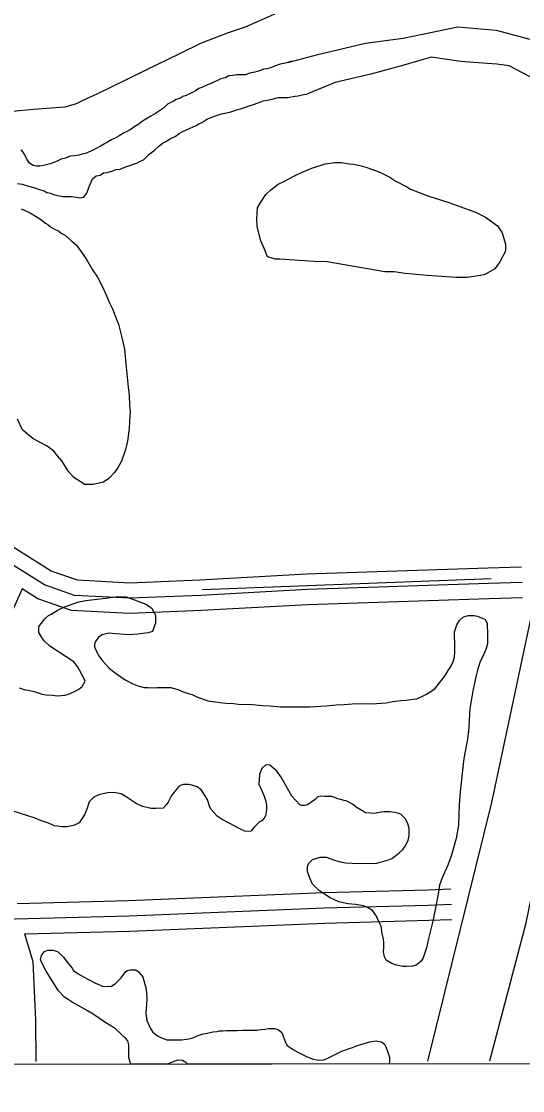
# Model space of a CAD drawing. Extents: x 3313442 to 3351311, y 721974 to 747360.
# Drawn here: x 3335238 to 3335731, y 727351 to 728402 of the extents above; entities that cross this region are included whole.
import ezdxf

# ---------------------------------------------------------------- set-up
doc = ezdxf.new("R2010")
doc.units = 0
for name, color, linetype in [('V-GRID-FRAM', 7, 'Continuous'), ('V-ROAD-CNTR', 7, 'Continuous'), ('V-SITE-VEGE', 7, 'Continuous'), ('V-TOPO-SHOR', 7, 'Continuous')]:
    doc.layers.add(name, color=color, linetype=linetype)

msp = doc.modelspace()

# ---------------------------------------------------------------- linework, layer by layer
at = {"layer": 'V-GRID-FRAM'}
msp.add_lwpolyline([(3317558.4, 745536.3), (3349037, 745582.1), (3349071.4, 727396.8), (3317576.9, 727351), (3317558.4, 745536.3)], dxfattribs=at)
at = {"layer": 'V-ROAD-CNTR'}
for points in [[(3335836, 730538.1), (3335836.6, 730526.2), (3335856.9, 730108.9), (3335866.8, 729769.9), (3335876.7, 729362), (3335887.5, 729145), (3335876.8, 728926.3), (3335860.6, 728743), (3335848.6, 728523.7), (3335827.6, 728336), (3335799.4, 728130.5), (3335758.4, 727905.4), (3335700.5, 727634.2), (3335637.6, 727380.1)], [(3335699, 727380.2), (3335734.6, 727515.9), (3335772.9, 727700.9), (3335815.6, 727890.8), (3335853.6, 728105.4), (3335880.4, 728291.8), (3335903.4, 728524.2), (3335925.7, 728740.8), (3335941.6, 729045.4), (3335950.5, 729350.6), (3335950.3, 729634.6), (3335944.6, 729886.7), (3335937.2, 730132.2)], [(3335730.7, 727850.4), (3335697.6, 727849.3), (3335519.4, 727843.4), (3335414.7, 727837.7), (3335344.8, 727834.8), (3335290.4, 727837.6), (3335260.9, 727848), (3335221.8, 727872.7), (3335149.8, 727923.9), (3335073.2, 727989.6), (3334956.9, 728086.9), (3334745.9, 728278.8)], [(3335730.3, 727865.4), (3335697.2, 727864.3), (3335518.7, 727858.4), (3335413.9, 727852.7), (3335344.9, 727849.8), (3335293.3, 727852.5), (3335267.4, 727861.6), (3335230.1, 727885.1), (3335159.1, 727935.7), (3335082.9, 728001.1), (3334966.7, 728098.2), (3334793.2, 728256)], [(3335238.9, 727844.1), (3335204.2, 727767.2), (3335162.5, 727694.1), (3335121.1, 727642.3)], [(3335731.2, 727835.4), (3335698.1, 727834.3), (3335520, 727828.4), (3335415.4, 727822.7), (3335344.7, 727819.8), (3335287.5, 727822.7), (3335254.3, 727834.4), (3335238.9, 727844.1)], [(3335234.1, 727535), (3335343.6, 727537.8), (3335535.7, 727545.7), (3335637.9, 727548.4), (3335660.7, 727549.3)], [(3335219.7, 727519.6), (3335344.1, 727522.8), (3335536.2, 727530.7), (3335638.4, 727533.4), (3335661.3, 727534.3)], [(3335241.4, 727505.2), (3335344.6, 727507.8), (3335536.7, 727515.7), (3335638.9, 727518.4), (3335661.8, 727519.3)], [(3335241.4, 727505.2), (3335249.6, 727477.8), (3335252.2, 727420.1), (3335252.5, 727379.7)]]:
    msp.add_lwpolyline(points, dxfattribs=at)
at = {"layer": 'V-SITE-VEGE'}
for p, q in [((3335257.1, 727479.8), (3335257.8, 727482.5)), ((3335257.8, 727482.5), (3335258.5, 727484.6)), ((3335258.5, 727484.6), (3335261, 727487.8)), ((3335261, 727487.8), (3335264.1, 727489.1)), ((3335264.1, 727489.1), (3335269.3, 727489.1)), ((3335269.3, 727489.1), (3335273.9, 727487.7)), ((3335273.9, 727487.7), (3335279.8, 727482.1)), ((3335258.2, 727476.6), (3335257.1, 727479.8)), ((3335262.7, 727468.3), (3335258.2, 727476.6)), ((3335279.8, 727482.1), (3335283.2, 727477.2)), ((3335283.2, 727477.2), (3335288.1, 727471.3)), ((3335274.8, 727449.1), (3335262.7, 727468.3)), ((3335288.1, 727471.3), (3335289.5, 727469.2)), ((3335289.5, 727469.2), (3335294, 727465.7)), ((3335294, 727465.7), (3335299.5, 727462.9)), ((3335299.5, 727462.9), (3335310.6, 727457)), ((3335330.8, 727456.2), (3335336.4, 727461.7)), ((3335336.4, 727461.7), (3335338.8, 727465.2)), ((3335338.8, 727465.2), (3335340.9, 727468)), ((3335340.9, 727468), (3335342.7, 727469)), ((3335342.7, 727469), (3335345.1, 727469.7)), ((3335345.1, 727469.7), (3335350.7, 727469.7)), ((3335350.7, 727469.7), (3335353.5, 727467.9)), ((3335353.5, 727467.9), (3335357.6, 727462.7)), ((3335357.6, 727462.7), (3335360.7, 727451.9)), ((3335310.6, 727457), (3335317.9, 727453.8)), ((3335317.9, 727453.8), (3335326.3, 727453.4)), ((3335326.3, 727453.4), (3335330.8, 727456.2)), ((3335360.7, 727451.9), (3335361.4, 727447)), ((3335280.7, 727442.8), (3335274.8, 727449.1)), ((3335284.1, 727440.7), (3335280.7, 727442.8)), ((3335289.3, 727437.2), (3335284.1, 727440.7)), ((3335361.4, 727447), (3335361.7, 727440.4)), ((3335294.6, 727434.4), (3335289.3, 727437.2)), ((3335303.2, 727429.5), (3335294.6, 727434.4)), ((3335361.7, 727440.4), (3335360.6, 727426.9)), ((3335308.8, 727426), (3335303.2, 727429.5)), ((3335321.3, 727417.6), (3335308.8, 727426)), ((3335360.6, 727426.9), (3335361.7, 727419.9)), ((3335361.7, 727419.9), (3335365.1, 727411.9)), ((3335326.8, 727414.5), (3335321.3, 727417.6)), ((3335330.7, 727411.7), (3335326.8, 727414.5)), ((3335336.6, 727406.1), (3335330.7, 727411.7)), ((3335365.1, 727411.9), (3335367.5, 727408.4)), ((3335427, 727408.9), (3335430.5, 727409.2)), ((3335430.5, 727409.2), (3335433, 727409.9)), ((3335433, 727409.9), (3335436.4, 727409.9)), ((3335436.4, 727409.9), (3335439.9, 727410.2)), ((3335439.9, 727410.2), (3335450.4, 727410.2)), ((3335450.4, 727410.2), (3335455.6, 727410.5)), ((3335455.6, 727410.5), (3335469.8, 727410.5)), ((3335469.8, 727410.5), (3335473.3, 727411.2)), ((3335473.3, 727411.2), (3335477.8, 727411.5)), ((3335477.8, 727411.5), (3335481.3, 727412.2)), ((3335481.3, 727412.2), (3335487.2, 727412.2)), ((3335487.2, 727412.2), (3335490.7, 727411.1)), ((3335490.7, 727411.1), (3335494.5, 727408)), ((3335340.7, 727402.6), (3335336.6, 727406.1)), ((3335343.1, 727399.8), (3335340.7, 727402.6)), ((3335343.8, 727396), (3335343.1, 727399.8)), ((3335367.5, 727408.4), (3335372, 727404.9)), ((3335372, 727404.9), (3335375.5, 727403.2)), ((3335375.5, 727403.2), (3335381.4, 727401)), ((3335381.4, 727401), (3335396, 727401)), ((3335396, 727401), (3335403, 727402)), ((3335403, 727402), (3335406.8, 727403)), ((3335406.8, 727403), (3335411, 727404.8)), ((3335411, 727404.8), (3335416.9, 727406.8)), ((3335416.9, 727406.8), (3335419.4, 727407.2)), ((3335419.4, 727407.2), (3335427, 727408.9)), ((3335494.5, 727408), (3335495.9, 727404.5)), ((3335495.9, 727404.5), (3335497.6, 727399.3)), ((3335497.6, 727399.3), (3335499.4, 727395.8)), ((3335568.9, 727395.5), (3335581.1, 727399)), ((3335581.1, 727399), (3335587.1, 727400)), ((3335587.1, 727400), (3335592.6, 727398.9)), ((3335592.6, 727398.9), (3335595.4, 727396.5)), ((3335343.8, 727383.4), (3335343.8, 727396)), ((3335499.4, 727395.8), (3335504.9, 727391.9)), ((3335504.9, 727391.9), (3335510.1, 727388.8)), ((3335510.1, 727388.8), (3335519.5, 727384.2)), ((3335547.7, 727386.9), (3335553.6, 727389.7)), ((3335553.6, 727389.7), (3335563, 727393.1)), ((3335563, 727393.1), (3335568.9, 727395.5)), ((3335595.4, 727396.5), (3335596.8, 727394)), ((3335596.8, 727394), (3335598.5, 727389.5)), ((3335598.5, 727389.5), (3335599.2, 727386.7)), ((3335345.5, 727377.5), (3335343.8, 727383.4)), ((3335345.6, 727376.9), (3335345.5, 727377.5)), ((3335388.3, 727379.5), (3335382, 727376.9)), ((3335392.1, 727380.8), (3335388.3, 727379.5)), ((3335396.7, 727380.5), (3335392.1, 727380.8)), ((3335400.1, 727378.7), (3335396.7, 727380.5)), ((3335401.7, 727376.9), (3335400.1, 727378.7)), ((3335519.5, 727384.2), (3335525.4, 727381.8)), ((3335525.4, 727381.8), (3335531, 727381)), ((3335531, 727381), (3335535.8, 727381.4)), ((3335535.8, 727381.4), (3335539.7, 727382.8)), ((3335539.7, 727382.8), (3335547.7, 727386.9)), ((3335599.2, 727386.7), (3335600.2, 727383.9)), ((3335600.2, 727380.1), (3335600.1, 727377.2)), ((3335600.2, 727383.9), (3335600.2, 727380.1)), ((3335382, 727376.9), (3335345.6, 727376.9)), ((3335600.1, 727377.2), (3335401.7, 727376.9))]:
    msp.add_line(p, q, dxfattribs=at)
for points in [[(3335739.1, 728424.5), (3335725.7, 728422.3), (3335693.6, 728422.3), (3335670.3, 728424.6), (3335650.3, 728424.6), (3335624.8, 728422.4), (3335610.4, 728421.3), (3335591.6, 728421.3), (3335582.7, 728419.1), (3335527.2, 728419.2), (3335498.4, 728413.7), (3335480.6, 728405.9), (3335458.4, 728396), (3335441.8, 728390.4), (3335415.2, 728380.5), (3335393, 728369.4), (3335360.8, 728353.9), (3335340.8, 728344), (3335313.1, 728330.7), (3335298.7, 728324.1)], [(3335298.7, 728324.1), (3335292, 728320.8), (3335280.9, 728317.4), (3335249.8, 728315.3), (3335229.9, 728313.1), (3335203.3, 728319.8), (3335190, 728326.4), (3335162.3, 728339.8), (3335143.4, 728350.9), (3335112.4, 728366.4), (3335093.5, 728377.6), (3335060.3, 728399.8), (3335042.6, 728414.2)], [(3335238.1, 728217.5), (3335246.1, 728214), (3335253.7, 728209.4), (3335257.5, 728207), (3335262.1, 728203.5), (3335264.1, 728202.1), (3335266.9, 728200), (3335271.4, 728197.2), (3335274.6, 728195.8), (3335277.3, 728193.7), (3335281.8, 728191.2), (3335288.1, 728185.6), (3335292.6, 728181.8), (3335301.9, 728168.5), (3335308.2, 728157.7), (3335313, 728150.4), (3335317.9, 728141), (3335321, 728134.4), (3335324.8, 728125.3), (3335327.9, 728119.4), (3335332, 728108.2), (3335333.7, 728104.1), (3335337.5, 728089.8), (3335339.6, 728079.7), (3335340.9, 728065.1), (3335343.3, 728042.4), (3335344.3, 728034.4), (3335344.6, 728024.3), (3335345.3, 728018.4), (3335344.5, 728009), (3335344.2, 728001.7), (3335342.7, 727989.2)], [(3335289.7, 727953.6), (3335284.5, 727959.5), (3335278, 727969.9), (3335273.8, 727974.8), (3335270.3, 727979.4), (3335263.7, 727984.3), (3335255.4, 727988.5), (3335249.5, 727992), (3335244.3, 727996.2), (3335239.4, 728000.3), (3335234.3, 728010.8)], [(3335342.7, 727989.2), (3335340.6, 727980.9), (3335336.8, 727969.7), (3335333.6, 727963.8), (3335329.8, 727958.3), (3335324.2, 727952.4), (3335318.9, 727948.9), (3335308.8, 727946.5), (3335300.5, 727946.6), (3335289.7, 727953.6)], [(3335236.1, 727746.7), (3335242, 727744.9), (3335245.2, 727744.6), (3335250.7, 727743.2), (3335258.7, 727740.7), (3335262.5, 727740), (3335268.8, 727739.6), (3335273.3, 727738.9), (3335281.3, 727739.6), (3335285.5, 727741), (3335292.5, 727744.1), (3335294.9, 727745.5), (3335298.1, 727748.2), (3335300.9, 727753.4), (3335299.8, 727756.2), (3335293.6, 727767.7), (3335289.8, 727772.3), (3335282.2, 727777.2), (3335266.2, 727787.7), (3335260.6, 727792.9), (3335258.2, 727796.4), (3335255.5, 727801.3), (3335255.5, 727807.2), (3335261.4, 727814.5), (3335264.9, 727817.9), (3335267.7, 727819.3), (3335273.6, 727822.8), (3335279.9, 727826.2), (3335293.5, 727831.1), (3335301.8, 727832.8), (3335321, 727835.1), (3335333.2, 727836.5), (3335341.2, 727836.1)], [(3335341.2, 727836.1), (3335349.5, 727833.3), (3335360.6, 727829.1), (3335366.2, 727825.6), (3335370, 727818.3), (3335370, 727810.3), (3335367.1, 727802.3), (3335363, 727800.9), (3335352.9, 727799.5), (3335343.8, 727798.9), (3335331, 727800), (3335324.3, 727800.7), (3335317.7, 727799), (3335314.2, 727796.5), (3335311.1, 727792.4), (3335310, 727789.9), (3335310, 727787.5), (3335311.4, 727784), (3335315.2, 727777.4), (3335318.3, 727772.9), (3335324.2, 727766.6), (3335329.1, 727762.7), (3335336, 727757.8), (3335340.2, 727754.7), (3335347.8, 727750.8), (3335352.7, 727748.7), (3335359, 727747.3), (3335362.8, 727747)], [(3335362.8, 727747), (3335368.7, 727746.9), (3335371.8, 727747.3), (3335385.4, 727747.2), (3335393, 727744.8), (3335395.8, 727743.7), (3335398.3, 727742.7), (3335402.4, 727741.3), (3335406.2, 727740.2), (3335410.8, 727738.1), (3335417, 727735.6), (3335421.5, 727734.2), (3335433.7, 727732.5), (3335439.3, 727731.7), (3335446.9, 727731.4), (3335451.8, 727730.7), (3335465.7, 727730.6), (3335475.5, 727729.5), (3335482.8, 727729.2), (3335492.8, 727728.1), (3335522.4, 727728), (3335538.1, 727729), (3335547.8, 727730), (3335555.8, 727730.3), (3335563.5, 727731), (3335575.3, 727731.3), (3335583, 727731.2), (3335597.2, 727732.2), (3335603.2, 727733.3), (3335611.9, 727734.3), (3335616.7, 727734.6), (3335623.7, 727735.6), (3335627.2, 727736), (3335632.1, 727738.4), (3335636.6, 727740.5), (3335640.4, 727742.9), (3335645, 727746), (3335650.9, 727753.3), (3335654.4, 727758.1), (3335657.9, 727764), (3335660.7, 727767.9), (3335663.1, 727772.7), (3335664.2, 727776.9), (3335664.6, 727782.1), (3335664.6, 727785.6), (3335664.6, 727791.9), (3335664.3, 727796.4), (3335664.3, 727802), (3335665.3, 727804.7), (3335666.4, 727808.9), (3335668.9, 727812.7), (3335673, 727816.5), (3335677.6, 727817.9), (3335683.5, 727817.9), (3335687, 727817.2), (3335691.5, 727815.4), (3335694.3, 727814), (3335696.3, 727810.5), (3335696.3, 727807.1), (3335696.6, 727801.8), (3335696.6, 727790), (3335695.2, 727784.4), (3335691.3, 727775.8), (3335689.6, 727772.6), (3335686.8, 727764.3), (3335685.7, 727759.1), (3335682.2, 727743.8), (3335680.8, 727734), (3335679.3, 727726.4), (3335678.6, 727715.3), (3335678.2, 727708), (3335677.1, 727696.5), (3335673.6, 727677.4), (3335672.5, 727669), (3335670, 727644.3), (3335668.9, 727632.1), (3335668.2, 727612), (3335666, 727598.7), (3335661.1, 727581.4), (3335657.6, 727572.7), (3335652, 727560.2), (3335649.5, 727552.9), (3335648.1, 727544.2), (3335645.3, 727528.9), (3335642.8, 727517.4), (3335638.6, 727500.4), (3335636.8, 727491.3), (3335633.3, 727481.6), (3335631.5, 727478.1), (3335626.6, 727474.3), (3335622.8, 727473.3), (3335617.2, 727473), (3335613.4, 727473), (3335607.1, 727474.4), (3335602.6, 727475.8), (3335597.1, 727479.3), (3335595.3, 727482.4), (3335594.3, 727487.3), (3335594.7, 727491.5), (3335594.7, 727496.7), (3335594.4, 727499.8)], [(3335594.4, 727499.8), (3335593, 727505.4), (3335592, 727512.7), (3335590.6, 727515.8), (3335588.5, 727520), (3335587.5, 727522.5), (3335583.7, 727528.1), (3335579.2, 727530.5), (3335574.6, 727532.6), (3335567, 727534), (3335559.7, 727534.4), (3335550.6, 727536.5), (3335542, 727540.4), (3335536.4, 727543.9), (3335531.5, 727547.4), (3335524.6, 727554), (3335522.2, 727559.2), (3335519.8, 727566.2), (3335519.8, 727571.1), (3335520.9, 727574.5), (3335524.7, 727578), (3335532, 727580.4), (3335537.9, 727580.4), (3335547.3, 727577.2), (3335552.2, 727575.8), (3335557, 727574.8), (3335563.6, 727574.4), (3335586.6, 727574.3), (3335592.5, 727575.7), (3335599.5, 727577.8), (3335602.6, 727579.1), (3335606.5, 727582.2), (3335610, 727584.7), (3335613.5, 727588.1), (3335615.9, 727591.3), (3335618.7, 727596.8), (3335619.8, 727601.7), (3335619.8, 727609), (3335618.4, 727613.2), (3335616, 727618.1), (3335611.5, 727622.6), (3335609.4, 727623.3), (3335605.6, 727624.4), (3335600.7, 727625.1), (3335594.8, 727625.1), (3335590.3, 727624.4), (3335585.7, 727623.4), (3335576.7, 727624.1), (3335574.6, 727625.2), (3335568.4, 727629), (3335563.8, 727632.5), (3335558.3, 727635.3), (3335549.6, 727637.8), (3335543.7, 727639.9), (3335536.7, 727640.2), (3335532.9, 727640.3), (3335529.8, 727639.6), (3335527.3, 727637.1), (3335519.7, 727632), (3335516.9, 727631.3), (3335514.1, 727631.3), (3335512, 727632), (3335504.4, 727640.4), (3335501.3, 727645.6), (3335498.5, 727650.8), (3335493.7, 727659.2), (3335489.5, 727664.8), (3335482.6, 727670.7), (3335478.7, 727671.1), (3335474.9, 727667.6), (3335472.4, 727661.7), (3335471.7, 727652), (3335474.1, 727647.1), (3335477.2, 727640.5), (3335478.3, 727636.6), (3335479.3, 727631.4), (3335479.3, 727626.9), (3335478.2, 727621), (3335477.2, 727618.9), (3335474.7, 727616.1), (3335472.6, 727615.1), (3335469.8, 727612.6), (3335467.7, 727610.2), (3335463.9, 727606.1), (3335461.8, 727605.7), (3335458, 727606.1), (3335453.8, 727607.8), (3335442.7, 727613.8), (3335435.8, 727617.6), (3335430.9, 727620.8), (3335425, 727627.4), (3335423.6, 727629.5), (3335421.2, 727636.8), (3335419.1, 727640.7), (3335415.3, 727646.2), (3335411.2, 727649.4), (3335405.9, 727651.1), (3335402.5, 727651.8), (3335397.6, 727651.9), (3335395.5, 727651.2), (3335393.1, 727649.8)], [(3335393.1, 727649.8), (3335388.2, 727643.9), (3335385.7, 727640.4), (3335382.6, 727634.5), (3335381.2, 727632.4), (3335377.7, 727628.6), (3335370.4, 727628.3), (3335365.9, 727628.3), (3335357.5, 727630.1), (3335351.3, 727633.2), (3335342.2, 727639.2), (3335336.3, 727642.7), (3335329, 727644.1), (3335323.1, 727643.8), (3335314.4, 727641.7), (3335309.5, 727639.3), (3335305, 727634.8), (3335302.5, 727627.5), (3335300.4, 727621.9), (3335295.2, 727614.3), (3335290.6, 727611.9), (3335283.3, 727610.2), (3335278.8, 727610.2), (3335270.8, 727611.2), (3335264.9, 727613.7), (3335256.2, 727616.9), (3335251.7, 727618.6), (3335229.1, 727626)]]:
    msp.add_lwpolyline(points, dxfattribs=at)
msp.add_lwpolyline([(3335538.9, 728165.6), (3335526, 728165.7), (3335492.3, 728168.2), (3335488.1, 728168.2), (3335480.4, 728170.4), (3335477.3, 728178), (3335473.9, 728186), (3335470.1, 728200.3), (3335469.8, 728208), (3335470.5, 728218.4), (3335473.7, 728224), (3335478.6, 728231.6), (3335483.5, 728236.1), (3335490.8, 728241.7), (3335496.4, 728244.4), (3335506.8, 728249.9), (3335513.8, 728253.4), (3335523.9, 728257.5), (3335537.1, 728261.7), (3335546.5, 728263), (3335553.1, 728263), (3335560.8, 728261.9), (3335565.3, 728261.6), (3335572.3, 728259.8), (3335577.1, 728258.4), (3335585.5, 728255.6), (3335591.4, 728253.1), (3335600.8, 728248.6), (3335606.7, 728244.7), (3335617.4, 728239.1), (3335620.9, 728237), (3335637.9, 728230.4), (3335658.8, 728223.7), (3335684.8, 728214.2), (3335694.6, 728209.3), (3335706.4, 728200.9), (3335711.2, 728193.9), (3335714.3, 728182.8), (3335714.3, 728175.8), (3335709, 728165.4), (3335703.8, 728158.5), (3335694, 728152.9), (3335689.8, 728151.9), (3335676.6, 728150.2), (3335665.8, 728150.2), (3335637.3, 728152.1), (3335623.4, 728153.2), (3335615.7, 728153.9), (3335605, 728155.7), (3335595.9, 728155.7)], close=True, dxfattribs=at)
at = {"layer": 'V-TOPO-SHOR'}
msp.add_line((3335416.5, 727843.6), (3335700.2, 727854.4), dxfattribs=at)
for points in [[(3335500.3, 728361.5), (3335529.9, 728369.1), (3335576.7, 728380.2), (3335613.8, 728385.4), (3335667.5, 728396.3), (3335705.4, 728393), (3335745.7, 728382.2)], [(3335751.2, 728340.8), (3335718, 728358.2), (3335705.9, 728359.7), (3335696.4, 728360.5), (3335670.6, 728362.4), (3335641.2, 728366.5), (3335614.5, 728358.9), (3335582.1, 728350), (3335546.9, 728341.6), (3335519, 728330.4)], [(3335504.2, 728362.6), (3335500.3, 728361.5), (3335496.3, 728360.4), (3335492.9, 728359.8), (3335487.2, 728357.6), (3335484.4, 728356.4), (3335479.8, 728355.3), (3335476.4, 728354.8), (3335472.4, 728353.1), (3335467.9, 728351.9), (3335462.8, 728350.8), (3335458.2, 728349.1), (3335453.7, 728349.2), (3335450.3, 728349.2), (3335445.8, 728348.6), (3335442.4, 728348.1), (3335438.9, 728346.4), (3335434.4, 728345.3), (3335431, 728343.6), (3335428.1, 728342.4), (3335424.7, 728340.7), (3335420.8, 728339.1), (3335415.6, 728336.8), (3335412.8, 728335.7), (3335409.4, 728333.4), (3335406, 728331.7), (3335400.3, 728328.9), (3335396.9, 728327.8), (3335394.1, 728326.1), (3335390.6, 728325), (3335387.8, 728323.3), (3335382.1, 728320.5), (3335378.1, 728316.5), (3335374.2, 728313.7), (3335370.2, 728311.4), (3335365.6, 728308.6), (3335360.5, 728305.8), (3335356.5, 728303), (3335353.7, 728300.7), (3335349.7, 728298.5), (3335345.2, 728295.1), (3335339.5, 728292.2), (3335334.4, 728289.4), (3335329.8, 728286.6), (3335327, 728285.5), (3335323, 728283.2), (3335320.1, 728281.5), (3335316.2, 728279.3), (3335311.1, 728276.5), (3335306.5, 728274.2), (3335301.4, 728272), (3335298, 728271.4), (3335294.6, 728270.3), (3335290.6, 728269.7), (3335286.1, 728269.2), (3335281.5, 728267.5), (3335277.5, 728266.4), (3335274.1, 728264.7), (3335270.2, 728263), (3335266.7, 728261.9), (3335259.9, 728260.2), (3335256.5, 728259.6), (3335253.1, 728259.6), (3335249.7, 728260.2), (3335246.3, 728262.5)], [(3335331, 728256.1), (3335335.5, 728256.7), (3335340.1, 728258.4), (3335342.9, 728259.5), (3335345.8, 728260.6), (3335352, 728262.9), (3335354.8, 728264), (3335358.3, 728265.7), (3335361.7, 728269.1), (3335364, 728271.3), (3335368.5, 728274.7), (3335373.6, 728279.3), (3335377, 728282.1), (3335380.4, 728283.8), (3335385, 728286.6), (3335389.5, 728288.8), (3335393.5, 728291.7), (3335396.9, 728293.4), (3335404.3, 728296.7), (3335410, 728299.6), (3335412.8, 728301.2), (3335415.7, 728302.4), (3335420.8, 728305.8), (3335426.5, 728308), (3335431, 728309.7), (3335435, 728310.8), (3335440.1, 728311.9), (3335444.1, 728313), (3335450.3, 728314.7), (3335453.7, 728315.9), (3335457.7, 728317), (3335462.3, 728318.7), (3335467.4, 728320.3), (3335470.2, 728321.5), (3335476.5, 728323.7), (3335479.9, 728324.3), (3335485, 728325.4), (3335491.2, 728327.1), (3335494.6, 728327.1), (3335500.3, 728327), (3335507.1, 728328.2), (3335510.5, 728328.7), (3335515.6, 728329.8), (3335519, 728330.4)], [(3335246.3, 728262.5), (3335243.5, 728266.5), (3335241.8, 728270.5), (3335240.1, 728273.3), (3335237.9, 728275.6)], [(3335234.5, 728242.3), (3335239, 728241.7), (3335243, 728240.6), (3335249.2, 728238.8), (3335253.2, 728237.7), (3335256, 728236.5), (3335260.6, 728235.4), (3335263.4, 728233.7), (3335266.8, 728233.1), (3335270.8, 728231.4), (3335275.3, 728230.2), (3335279.3, 728229.7), (3335283.2, 728229.6), (3335287.2, 728229.6), (3335292.3, 728229), (3335295.7, 728228.5), (3335299.7, 728229), (3335302.5, 728233), (3335304.3, 728237.5), (3335305.4, 728240.3), (3335306.6, 728243.2), (3335308.3, 728247.1), (3335311.7, 728250), (3335315.7, 728250.5), (3335319.1, 728252.8), (3335322.5, 728253.3), (3335328.2, 728255), (3335331, 728256.1)]]:
    msp.add_lwpolyline(points, dxfattribs=at)

doc.saveas('drawing.dxf')
